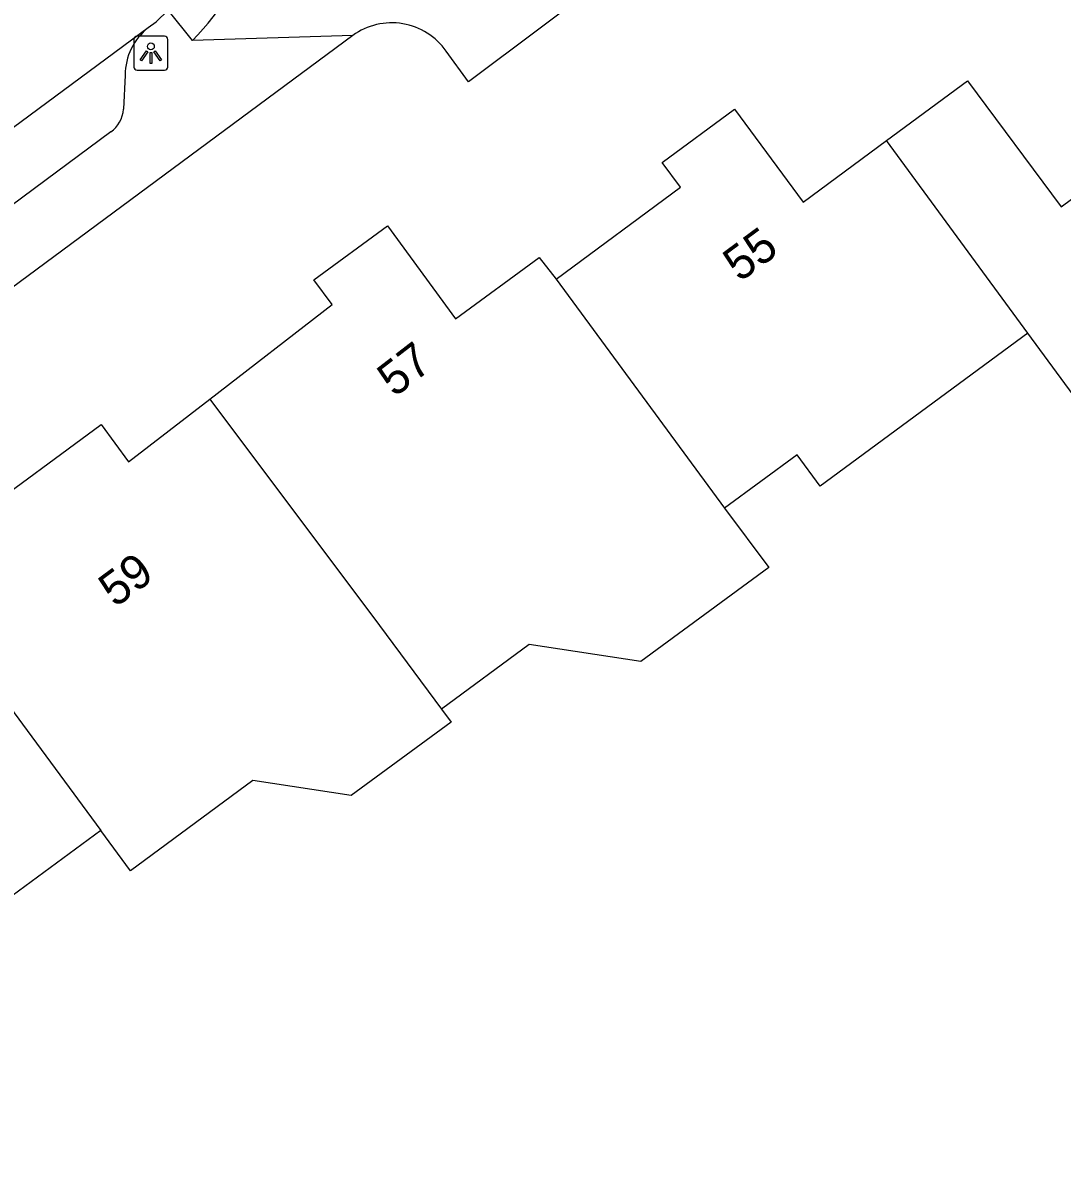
# Model space of a CAD drawing. Extents: x 163427 to 164190, y 380331 to 381641.
# Drawn here: x 163748.78 to 163779.23, y 381351 to 381384.4 of the extents above; entities that cross this region are included whole.
import ezdxf

# ---------------------------------------------------------------- set-up
doc = ezdxf.new("R2010")
doc.units = 0
for name, color, linetype in [('IMGEO_Lichtpunt', 7, 'Continuous'), ('IMGEO_Pand', 7, 'Continuous'), ('IMGEO_Pand_nummerreeks', 7, 'Continuous'), ('IMGEO_Rijbaan_lokaal_open', 7, 'Continuous'), ('IMGEO_Voetpad_open', 7, 'Continuous')]:
    doc.layers.add(name, color=color, linetype=linetype)

msp = doc.modelspace()

# ---------------------------------------------------------------- linework, layer by layer
at = {"layer": 'IMGEO_Lichtpunt'}
for p, q in [((163752.936, 381384.01), (163752.128, 381384.01)), ((163752.936, 381384.01), (163752.128, 381384.01)), ((163752.034, 381383.915), (163752.034, 381383.108)), ((163752.034, 381383.915), (163752.034, 381383.108)), ((163753.03, 381383.108), (163753.03, 381383.915)), ((163753.03, 381383.108), (163753.03, 381383.915)), ((163752.128, 381383.014), (163752.936, 381383.014)), ((163752.128, 381383.014), (163752.936, 381383.014))]:
    msp.add_line(p, q, dxfattribs=at)
for points in [[(163752.408, 381383.579), (163752.447, 381383.551), (163752.259, 381383.289), (163752.221, 381383.316), (163752.408, 381383.579)], [(163752.51, 381383.531), (163752.557, 381383.531), (163752.557, 381383.209), (163752.51, 381383.209), (163752.51, 381383.531)], [(163752.62, 381383.551), (163752.658, 381383.578), (163752.845, 381383.316), (163752.806, 381383.288), (163752.62, 381383.551)]]:
    msp.add_lwpolyline(points, dxfattribs=at)
msp.add_circle((163752.533, 381383.713), 0.0994, dxfattribs=at)
for centre, start, end in [((163752.128, 381383.915), 90, 180), ((163752.128, 381383.915), 90, 180), ((163752.936, 381383.915), 0, 90), ((163752.936, 381383.915), 0, 90), ((163752.128, 381383.108), 180, 270), ((163752.128, 381383.108), 180, 270), ((163752.936, 381383.108), 270, 0), ((163752.936, 381383.108), 270, 360)]:
    msp.add_arc(centre, 0.0946, start, end, dxfattribs=at)
at = {"layer": 'IMGEO_Pand'}
for points in [[(163774.077, 381380.952), (163776.458, 381382.705), (163779.196, 381379.013), (163782.568, 381381.513), (163783.943, 381379.645), (163785.869, 381381.062), (163788.825, 381380.604), (163791.172, 381377.414), (163787.546, 381374.745), (163785.416, 381373.177), (163786.126, 381372.212), (163782.475, 381369.524), (163778.221, 381375.313)], [(163764.406, 381376.899), (163768.047, 381379.59), (163767.512, 381380.314), (163769.629, 381381.878), (163771.635, 381379.154), (163774.077, 381380.952)], [(163778.221, 381375.313), (163774.077, 381380.952)], [(163754.256, 381373.38), (163757.84, 381376.148), (163757.306, 381376.876), (163759.459, 381378.461), (163761.453, 381375.732), (163763.909, 381377.527), (163764.406, 381376.899)], [(163764.406, 381376.899), (163769.337, 381370.187)], [(163778.221, 381375.313), (163772.135, 381370.833), (163771.46, 381371.749), (163769.337, 381370.187)], [(163744.888, 381369.122), (163746.89, 381370.595), (163747.388, 381369.919), (163751.077, 381372.635), (163751.876, 381371.542), (163754.256, 381373.38)], [(163754.256, 381373.38), (163759.23, 381366.749), (163761.042, 381364.301)], [(163769.337, 381370.187), (163770.632, 381368.451), (163766.888, 381365.696), (163763.615, 381366.194), (163761.042, 381364.301)], [(163744.888, 381369.122), (163751.064, 381360.749)], [(163761.042, 381364.301), (163761.324, 381363.919), (163758.4, 381361.768), (163755.518, 381362.206), (163751.933, 381359.568), (163751.064, 381360.749)], [(163751.064, 381360.749), (163747.528, 381358.146), (163747.271, 381357.015), (163745.918, 381356.019), (163743.386, 381354.155), (163742.171, 381355.747)]]:
    msp.add_lwpolyline(points, dxfattribs=at)
at = {"layer": 'IMGEO_Rijbaan_lokaal_open'}
for points in [[(163752.458, 381384.261), (163752.686, 381384.43), (163753.038, 381384.776)], [(163713.82, 381355.676), (163752.458, 381384.261)]]:
    msp.add_lwpolyline(points, dxfattribs=at)
at = {"layer": 'IMGEO_Voetpad_open'}
for points in [[(163814.795, 381351.002), (163791.71, 381382.427), (163768.213, 381387.455), (163761.832, 381382.67), (163761.181, 381383.573)], [(163753.754, 381383.884), (163753.038, 381384.776)], [(163758.447, 381384.033), (163731.904, 381364.386), (163715.874, 381352.521), (163714.363, 381351.402)], [(163758.447, 381384.033), (163753.754, 381383.884)], [(163751.781, 381382.871), (163751.73, 381381.871)], [(163751.357, 381381.206), (163749.764, 381380.028), (163746.717, 381377.776), (163736.231, 381370.024), (163730.762, 381365.981), (163717.053, 381355.846)]]:
    msp.add_lwpolyline(points, dxfattribs=at)
for centre, radius, start, end in [((163747.362, 381390.08), 8.902, 315.8944, 49.5103), ((163759.588, 381382.459), 1.944, 34.9705, 125.9281), ((163753.525, 381382.881), 1.744, 127.7204, 180.3428), ((163750.817, 381381.946), 0.917, 306.134, 355.2897)]:
    msp.add_arc(centre, radius, start, end, dxfattribs=at)

# ---------------------------------------------------------------- texts
at = {"layer": 'IMGEO_Pand_nummerreeks'}
for s, rotation, p in [('55', 36.463, (163769.779, 381376.791)), ('57', 37.6789, (163759.669, 381373.416)), ('59', 36.4459, (163751.487, 381367.257))]:
    msp.add_text(s, height=1, rotation=rotation, dxfattribs=at).set_placement(p)

doc.saveas('drawing.dxf')
